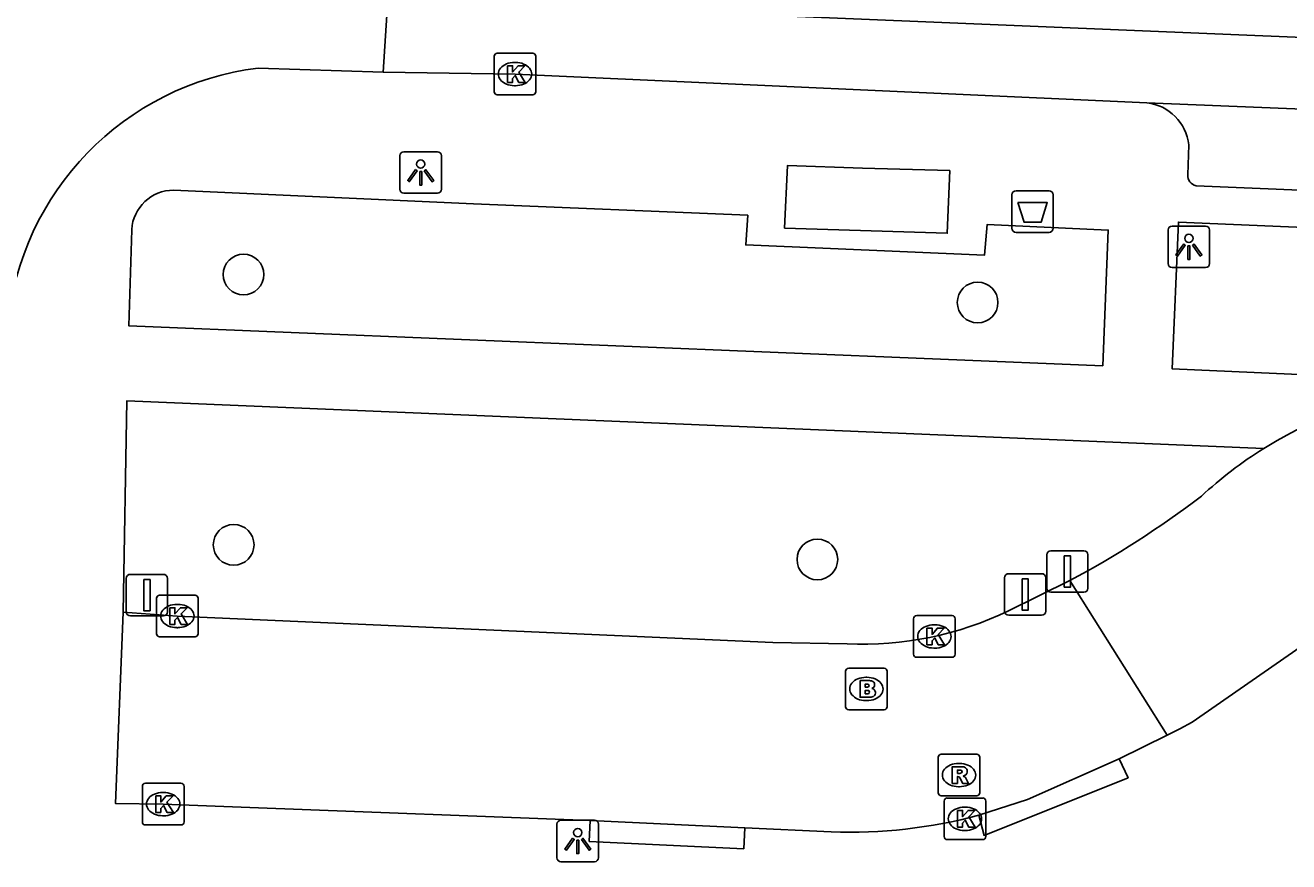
# Model space of a CAD drawing. Extents: x 160077 to 160945, y 386481 to 387498.
# Drawn here: x 160739.84 to 160770.2, y 386858.83 to 386878.92 of the extents above; entities that cross this region are included whole.
import ezdxf

# ---------------------------------------------------------------- set-up
doc = ezdxf.new("R2010")
doc.units = 0
for name, color, linetype in [('IMGEO_Afsluitpaal', 7, 'Continuous'), ('IMGEO_Afvalbak', 7, 'Continuous'), ('IMGEO_Boom', 7, 'Continuous'), ('IMGEO_Brandkraan', 7, 'Continuous'), ('IMGEO_Kolk', 7, 'Continuous'), ('IMGEO_Lichtpunt', 7, 'Continuous'), ('IMGEO_Rijbaan_lokaal_gesloten', 7, 'Continuous'), ('IMGEO_Rijbaan_lokaal_open', 7, 'Continuous'), ('IMGEO_Rioolput', 7, 'Continuous'), ('IMGEO_Verkeersbordpaal', 7, 'Continuous'), ('IMGEO_Voetpad_gesloten', 7, 'Continuous'), ('IMGEO_Voetpad_open', 7, 'Continuous')]:
    doc.layers.add(name, color=color, linetype=linetype)

msp = doc.modelspace()

# ---------------------------------------------------------------- linework, layer by layer
at = {"layer": 'IMGEO_Afsluitpaal'}
for p, q in [((160764.39, 386865.397), (160764.39, 386866.197)), ((160764.39, 386866.197), (160764.39, 386865.397)), ((160764.49, 386866.297), (160765.28, 386866.297)), ((160765.28, 386866.297), (160764.49, 386866.297)), ((160765.38, 386866.197), (160765.38, 386865.397)), ((160765.38, 386865.397), (160765.38, 386866.197)), ((160763.476, 386865.745), (160764.266, 386865.745)), ((160764.266, 386865.745), (160763.476, 386865.745)), ((160763.376, 386864.845), (160763.376, 386865.645)), ((160763.376, 386865.645), (160763.376, 386864.845)), ((160764.366, 386865.645), (160764.366, 386864.845)), ((160764.366, 386864.845), (160764.366, 386865.645)), ((160765.28, 386865.297), (160764.49, 386865.297)), ((160764.49, 386865.297), (160765.28, 386865.297)), ((160764.266, 386864.745), (160763.476, 386864.745)), ((160763.476, 386864.745), (160764.266, 386864.745))]:
    msp.add_line(p, q, dxfattribs=at)
for points in [[(160764.81, 386866.172), (160764.96, 386866.172), (160764.96, 386865.422), (160764.81, 386865.422), (160764.81, 386866.172)], [(160763.796, 386865.62), (160763.946, 386865.62), (160763.946, 386864.87), (160763.796, 386864.87), (160763.796, 386865.62)]]:
    msp.add_lwpolyline(points, dxfattribs=at)
for centre, start, end in [((160764.49, 386866.197), 90, 180), ((160764.49, 386866.197), 90, 180), ((160765.28, 386866.197), 0, 90), ((160765.28, 386866.197), 360, 90), ((160763.476, 386865.645), 90, 180), ((160763.476, 386865.645), 90, 180), ((160764.266, 386865.645), 0, 90), ((160764.266, 386865.645), 360, 90), ((160764.49, 386865.397), 180, 270), ((160764.49, 386865.397), 180, 270), ((160765.28, 386865.397), 270, 0), ((160765.28, 386865.397), 270, 0), ((160763.476, 386864.845), 180, 270), ((160763.476, 386864.845), 180, 270), ((160764.266, 386864.845), 270, 0), ((160764.266, 386864.845), 270, 0)]:
    msp.add_arc(centre, 0.1, start, end, dxfattribs=at)
at = {"layer": 'IMGEO_Afvalbak'}
for p, q in [((160763.554, 386874.043), (160763.554, 386874.843)), ((160763.554, 386874.843), (160763.554, 386874.043)), ((160763.654, 386874.943), (160764.444, 386874.943)), ((160764.444, 386874.943), (160763.654, 386874.943)), ((160764.544, 386874.843), (160764.544, 386874.043)), ((160764.544, 386874.043), (160764.544, 386874.843)), ((160764.444, 386873.943), (160763.654, 386873.943)), ((160763.654, 386873.943), (160764.444, 386873.943))]:
    msp.add_line(p, q, dxfattribs=at)
msp.add_lwpolyline([(160763.697, 386874.657), (160764.401, 386874.657), (160764.252, 386874.187), (160763.846, 386874.187), (160763.697, 386874.657)], dxfattribs=at)
for centre, start, end in [((160763.654, 386874.843), 90, 180), ((160763.654, 386874.843), 90, 180), ((160764.444, 386874.843), 0, 90), ((160764.444, 386874.843), 360, 90), ((160763.654, 386874.043), 180, 270), ((160763.654, 386874.043), 180, 270), ((160764.444, 386874.043), 270, 0), ((160764.444, 386874.043), 270, 0)]:
    msp.add_arc(centre, 0.1, start, end, dxfattribs=at)
at = {"layer": 'IMGEO_Boom'}
for centre in [(160745.088, 386872.929), (160762.728, 386872.259), (160744.852, 386866.438), (160758.878, 386866.087)]:
    msp.add_circle(centre, 0.489, dxfattribs=at)
at = {"layer": 'IMGEO_Brandkraan'}
for p, q in [((160759.555, 386862.55), (160759.555, 386863.402)), ((160759.63, 386863.476), (160760.482, 386863.476)), ((160760.556, 386863.402), (160760.556, 386862.55)), ((160760.043, 386863.256), (160760.068, 386863.256)), ((160760.066, 386862.696), (160760.041, 386862.696)), ((160760.482, 386862.476), (160759.63, 386862.476))]:
    msp.add_line(p, q, dxfattribs=at)
for points in [[(160759.555, 386862.55), (160759.555, 386863.402)], [(160759.63, 386863.476), (160760.482, 386863.476)], [(160760.556, 386863.402), (160760.556, 386862.55)], [(160759.903, 386863.176), (160759.903, 386862.776), (160760.116, 386862.776)], [(160760.134, 386863.176), (160759.903, 386863.176)], [(160760.082, 386863.095), (160760.028, 386863.095), (160760.028, 386863.019)], [(160760.028, 386863.019), (160760.081, 386863.019)], [(160760.09, 386862.943), (160760.028, 386862.943), (160760.028, 386862.862)], [(160760.028, 386862.862), (160760.09, 386862.862)], [(160760.482, 386862.476), (160759.63, 386862.476)]]:
    msp.add_lwpolyline(points, dxfattribs=at)
for centre, radius, start, end in [((160759.632, 386863.4), 0.0765, 91.552, 178.448), ((160759.632, 386863.4), 0.0765, 91.552, 178.448), ((160760.48, 386863.4), 0.0765, 1.552, 88.448), ((160760.48, 386863.4), 0.0765, 1.552, 88.448), ((160760.083, 386863.057), 0.0379, 267.8285, 90.9355), ((160760.138, 386863.031), 0.145, 59.4692, 91.5367), ((160760.163, 386863.078), 0.0922, 285.5137, 58.1501), ((160760.168, 386862.886), 0.105, 301.3115, 78.989), ((160760.091, 386862.902), 0.0404, 269.8759, 90.5077), ((160760.122, 386863.027), 0.251, 268.6676, 293.5347), ((160759.632, 386862.552), 0.0765, 181.552, 268.448), ((160759.632, 386862.552), 0.0765, 181.552, 268.448), ((160760.48, 386862.552), 0.0765, 271.552, 358.448), ((160760.48, 386862.552), 0.0765, 271.552, 358.448)]:
    msp.add_arc(centre, radius, start, end, dxfattribs=at)
for centre, major_axis, ratio, start_param, end_param in [((160760.042, 386862.976), (-0.387, 0.002), 0.722429, 4.712389, 7.853982), ((160760.067, 386862.976), (-0.39, 0.002), 0.717154, 1.570796, 4.712389)]:
    msp.add_ellipse(centre, major_axis=major_axis, ratio=ratio, start_param=start_param, end_param=end_param, dxfattribs=at)
at = {"layer": 'IMGEO_Kolk'}
for p, q in [((160751.112, 386877.319), (160751.112, 386878.171)), ((160751.187, 386878.245), (160752.039, 386878.245)), ((160752.113, 386878.171), (160752.113, 386877.319)), ((160751.6, 386878.025), (160751.625, 386878.025)), ((160751.623, 386877.465), (160751.598, 386877.465)), ((160752.039, 386877.245), (160751.187, 386877.245)), ((160742.998, 386864.302), (160742.998, 386865.154)), ((160743.073, 386865.228), (160743.925, 386865.228)), ((160743.999, 386865.154), (160743.999, 386864.302)), ((160743.486, 386865.008), (160743.511, 386865.008)), ((160761.189, 386863.811), (160761.189, 386864.663)), ((160761.264, 386864.737), (160762.116, 386864.737)), ((160761.677, 386864.517), (160761.702, 386864.517)), ((160762.19, 386864.663), (160762.19, 386863.811)), ((160743.925, 386864.228), (160743.073, 386864.228)), ((160743.509, 386864.448), (160743.484, 386864.448)), ((160761.7, 386863.957), (160761.675, 386863.957)), ((160762.116, 386863.737), (160761.264, 386863.737)), ((160742.658, 386859.784), (160742.658, 386860.636)), ((160742.733, 386860.71), (160743.585, 386860.71)), ((160743.659, 386860.636), (160743.659, 386859.784)), ((160743.146, 386860.49), (160743.171, 386860.49)), ((160761.923, 386859.431), (160761.923, 386860.283)), ((160761.998, 386860.357), (160762.85, 386860.357)), ((160762.924, 386860.283), (160762.924, 386859.431)), ((160762.411, 386860.137), (160762.436, 386860.137)), ((160743.585, 386859.71), (160742.733, 386859.71)), ((160743.169, 386859.93), (160743.144, 386859.93)), ((160762.85, 386859.357), (160761.998, 386859.357)), ((160762.434, 386859.577), (160762.409, 386859.577))]:
    msp.add_line(p, q, dxfattribs=at)
for points in [[(160751.112, 386877.319), (160751.112, 386878.171)], [(160751.187, 386878.245), (160752.039, 386878.245)], [(160752.113, 386878.171), (160752.113, 386877.319)], [(160751.433, 386877.945), (160751.556, 386877.945), (160751.556, 386877.794), (160751.686, 386877.945), (160751.85, 386877.945), (160751.704, 386877.794), (160751.857, 386877.545), (160751.705, 386877.545), (160751.62, 386877.709), (160751.556, 386877.642), (160751.556, 386877.545), (160751.433, 386877.545), (160751.433, 386877.945)], [(160752.039, 386877.245), (160751.187, 386877.245)], [(160742.998, 386864.302), (160742.998, 386865.154)], [(160743.073, 386865.228), (160743.925, 386865.228)], [(160743.999, 386865.154), (160743.999, 386864.302)], [(160743.319, 386864.928), (160743.442, 386864.928), (160743.442, 386864.777), (160743.572, 386864.928), (160743.736, 386864.928), (160743.59, 386864.777), (160743.743, 386864.528), (160743.591, 386864.528), (160743.506, 386864.692), (160743.442, 386864.625), (160743.442, 386864.528), (160743.319, 386864.528), (160743.319, 386864.928)], [(160761.189, 386863.811), (160761.189, 386864.663)], [(160761.264, 386864.737), (160762.116, 386864.737)], [(160762.19, 386864.663), (160762.19, 386863.811)], [(160743.925, 386864.228), (160743.073, 386864.228)], [(160761.51, 386864.437), (160761.633, 386864.437), (160761.633, 386864.286), (160761.763, 386864.437), (160761.927, 386864.437), (160761.781, 386864.286), (160761.934, 386864.037), (160761.782, 386864.037), (160761.697, 386864.201), (160761.633, 386864.134), (160761.633, 386864.037), (160761.51, 386864.037), (160761.51, 386864.437)], [(160762.116, 386863.737), (160761.264, 386863.737)], [(160742.658, 386859.784), (160742.658, 386860.636)], [(160742.733, 386860.71), (160743.585, 386860.71)], [(160743.659, 386860.636), (160743.659, 386859.784)], [(160742.979, 386860.41), (160743.102, 386860.41), (160743.102, 386860.259), (160743.232, 386860.41), (160743.396, 386860.41), (160743.25, 386860.259), (160743.403, 386860.01), (160743.251, 386860.01), (160743.166, 386860.174), (160743.102, 386860.107), (160743.102, 386860.01), (160742.979, 386860.01), (160742.979, 386860.41)], [(160761.923, 386859.431), (160761.923, 386860.283)], [(160761.998, 386860.357), (160762.85, 386860.357)], [(160762.924, 386860.283), (160762.924, 386859.431)], [(160762.244, 386860.057), (160762.367, 386860.057), (160762.367, 386859.906), (160762.497, 386860.057), (160762.661, 386860.057), (160762.515, 386859.906), (160762.668, 386859.657), (160762.516, 386859.657), (160762.431, 386859.821), (160762.367, 386859.754), (160762.367, 386859.657), (160762.244, 386859.657), (160762.244, 386860.057)], [(160743.585, 386859.71), (160742.733, 386859.71)], [(160762.85, 386859.357), (160761.998, 386859.357)]]:
    msp.add_lwpolyline(points, dxfattribs=at)
for centre, start, end in [((160751.189, 386878.169), 91.552, 178.448), ((160751.189, 386878.169), 91.552, 178.448), ((160752.037, 386878.169), 1.552, 88.448), ((160752.037, 386878.169), 1.552, 88.448), ((160751.189, 386877.321), 181.552, 268.448), ((160751.189, 386877.321), 181.552, 268.448), ((160752.037, 386877.321), 271.552, 358.448), ((160752.037, 386877.321), 271.552, 358.448), ((160743.075, 386865.152), 91.552, 178.448), ((160743.075, 386865.152), 91.552, 178.448), ((160743.923, 386865.152), 1.552, 88.448), ((160743.923, 386865.152), 1.552, 88.448), ((160761.266, 386864.661), 91.552, 178.448), ((160761.266, 386864.661), 91.552, 178.448), ((160762.114, 386864.661), 1.552, 88.448), ((160762.114, 386864.661), 1.552, 88.448), ((160743.075, 386864.304), 181.552, 268.448), ((160743.075, 386864.304), 181.552, 268.448), ((160743.923, 386864.304), 271.552, 358.448), ((160743.923, 386864.304), 271.552, 358.448), ((160761.266, 386863.813), 181.552, 268.448), ((160761.266, 386863.813), 181.552, 268.448), ((160762.114, 386863.813), 271.552, 358.448), ((160762.114, 386863.813), 271.552, 358.448), ((160742.735, 386860.634), 91.552, 178.448), ((160742.735, 386860.634), 91.552, 178.448), ((160743.583, 386860.634), 1.552, 88.448), ((160743.583, 386860.634), 1.552, 88.448), ((160762, 386860.281), 91.552, 178.448), ((160762, 386860.281), 91.552, 178.448), ((160762.848, 386860.281), 1.552, 88.448), ((160762.848, 386860.281), 1.552, 88.448), ((160742.735, 386859.786), 181.552, 268.448), ((160742.735, 386859.786), 181.552, 268.448), ((160743.583, 386859.786), 271.552, 358.448), ((160743.583, 386859.786), 271.552, 358.448), ((160762, 386859.433), 181.552, 268.448), ((160762, 386859.433), 181.552, 268.448), ((160762.848, 386859.433), 271.552, 358.448), ((160762.848, 386859.433), 271.552, 358.448)]:
    msp.add_arc(centre, 0.0765, start, end, dxfattribs=at)
for centre, major_axis, ratio, start_param, end_param in [((160751.599, 386877.745), (-0.387, 0.002), 0.722429, 4.712389, 7.853982), ((160751.624, 386877.745), (-0.39, 0.002), 0.717154, 1.570796, 4.712389), ((160743.485, 386864.728), (-0.387, 0.002), 0.722429, 4.712389, 7.853982), ((160743.51, 386864.728), (-0.39, 0.002), 0.717154, 1.570796, 4.712389), ((160761.676, 386864.237), (-0.387, 0.002), 0.722429, 4.712389, 7.853982), ((160761.701, 386864.237), (-0.39, 0.002), 0.717154, 1.570796, 4.712389), ((160743.145, 386860.21), (-0.387, 0.002), 0.722429, 4.712389, 7.853982), ((160743.17, 386860.21), (-0.39, 0.002), 0.717154, 1.570796, 4.712389), ((160762.41, 386859.857), (-0.387, 0.002), 0.722429, 4.712389, 7.853982), ((160762.435, 386859.857), (-0.39, 0.002), 0.717154, 1.570796, 4.712389)]:
    msp.add_ellipse(centre, major_axis=major_axis, ratio=ratio, start_param=start_param, end_param=end_param, dxfattribs=at)
at = {"layer": 'IMGEO_Lichtpunt'}
for p, q in [((160748.847, 386875.785), (160748.847, 386874.978)), ((160748.847, 386875.785), (160748.847, 386874.978)), ((160749.749, 386875.88), (160748.941, 386875.88)), ((160749.749, 386875.88), (160748.941, 386875.88)), ((160749.843, 386874.978), (160749.843, 386875.785)), ((160749.843, 386874.978), (160749.843, 386875.785)), ((160748.941, 386874.884), (160749.749, 386874.884)), ((160748.941, 386874.884), (160749.749, 386874.884)), ((160767.305, 386874), (160767.305, 386873.193)), ((160767.305, 386874), (160767.305, 386873.193)), ((160768.207, 386874.095), (160767.399, 386874.095)), ((160768.207, 386874.095), (160767.399, 386874.095)), ((160768.301, 386873.193), (160768.301, 386874)), ((160768.301, 386873.193), (160768.301, 386874)), ((160767.399, 386873.099), (160768.207, 386873.099)), ((160767.399, 386873.099), (160768.207, 386873.099)), ((160752.621, 386859.728), (160752.621, 386858.921)), ((160752.621, 386859.728), (160752.621, 386858.921)), ((160753.523, 386859.823), (160752.715, 386859.823)), ((160753.523, 386859.823), (160752.715, 386859.823)), ((160753.617, 386858.921), (160753.617, 386859.728)), ((160753.617, 386858.921), (160753.617, 386859.728)), ((160752.715, 386858.827), (160753.523, 386858.827)), ((160752.715, 386858.827), (160753.523, 386858.827))]:
    msp.add_line(p, q, dxfattribs=at)
for points in [[(160749.221, 386875.449), (160749.26, 386875.421), (160749.072, 386875.159), (160749.034, 386875.186), (160749.221, 386875.449)], [(160749.433, 386875.421), (160749.471, 386875.448), (160749.658, 386875.186), (160749.619, 386875.158), (160749.433, 386875.421)], [(160749.323, 386875.401), (160749.37, 386875.401), (160749.37, 386875.079), (160749.323, 386875.079), (160749.323, 386875.401)], [(160767.679, 386873.664), (160767.718, 386873.636), (160767.53, 386873.374), (160767.492, 386873.401), (160767.679, 386873.664)], [(160767.781, 386873.616), (160767.828, 386873.616), (160767.828, 386873.294), (160767.781, 386873.294), (160767.781, 386873.616)], [(160767.891, 386873.636), (160767.929, 386873.663), (160768.116, 386873.401), (160768.077, 386873.373), (160767.891, 386873.636)], [(160752.995, 386859.392), (160753.034, 386859.364), (160752.846, 386859.102), (160752.808, 386859.129), (160752.995, 386859.392)], [(160753.097, 386859.344), (160753.144, 386859.344), (160753.144, 386859.022), (160753.097, 386859.022), (160753.097, 386859.344)], [(160753.207, 386859.364), (160753.245, 386859.391), (160753.432, 386859.129), (160753.393, 386859.101), (160753.207, 386859.364)]]:
    msp.add_lwpolyline(points, dxfattribs=at)
for centre in [(160749.346, 386875.583), (160767.804, 386873.798), (160753.12, 386859.526)]:
    msp.add_circle(centre, 0.0994, dxfattribs=at)
for centre, start, end in [((160748.941, 386875.785), 90, 180), ((160748.941, 386875.785), 90, 180), ((160749.749, 386875.785), 0, 90), ((160749.749, 386875.785), 0, 90), ((160748.941, 386874.978), 180, 270), ((160748.941, 386874.978), 180, 270), ((160749.749, 386874.978), 270, 0), ((160749.749, 386874.978), 270, 360), ((160767.399, 386874), 90, 180), ((160767.399, 386874), 90, 180), ((160768.207, 386874), 0, 90), ((160768.207, 386874), 0, 90), ((160767.399, 386873.193), 180, 270), ((160767.399, 386873.193), 180, 270), ((160768.207, 386873.193), 270, 0), ((160768.207, 386873.193), 270, 360), ((160752.715, 386859.728), 90, 180), ((160752.715, 386859.728), 90, 180), ((160753.523, 386859.728), 0, 90), ((160753.523, 386859.728), 0, 90), ((160752.715, 386858.921), 180, 270), ((160752.715, 386858.921), 180, 270), ((160753.523, 386858.921), 270, 0), ((160753.523, 386858.921), 270, 360)]:
    msp.add_arc(centre, 0.0946, start, end, dxfattribs=at)
at = {"layer": 'IMGEO_Rijbaan_lokaal_gesloten'}
for points in [[(160748.555, 386879.546), (160748.445, 386877.793)], [(160833.059, 386876.029), (160748.555, 386879.546)], [(160766.797, 386877.056), (160751.613, 386877.745), (160748.445, 386877.793)], [(160766.797, 386877.056), (160808.053, 386875.383), (160835.02, 386874.21)]]:
    msp.add_lwpolyline(points, dxfattribs=at)
at = {"layer": 'IMGEO_Rijbaan_lokaal_open'}
for points in [[(160748.445, 386877.793), (160745.439, 386877.885)], [(160764.946, 386865.578), (160763.472, 386864.852)], [(160767.281, 386861.865), (160764.946, 386865.578)], [(160753.42, 386859.813), (160745.445, 386860.122), (160743.156, 386860.211), (160742.01, 386860.227), (160742.195, 386864.821)], [(160759.592, 386864.06), (160757.804, 386864.091), (160743.491, 386864.727), (160742.195, 386864.821)], [(160771.341, 386864.582), (160767.884, 386862.182), (160767.583, 386862.022), (160767.281, 386861.865)], [(160767.281, 386861.865), (160766.13, 386861.294)], [(160762.759, 386859.943), (160763.927, 386860.318), (160766.13, 386861.294)], [(160753.42, 386859.813), (160757.131, 386859.637)], [(160759.209, 386859.546), (160757.131, 386859.637)]]:
    msp.add_lwpolyline(points, dxfattribs=at)
for centre, radius, start, end in [((160746.272, 386871.058), 6.878, 96.9575, 174.6854), ((160774.928, 386860.248), 10.034, 88.2799, 122.0527), ((160774.927, 386860.247), 10.034, 122.048, 132.845), ((160753.667, 386886.634), 23.887, 298.1775, 307.1866), ((160759.969, 386872.114), 8.062, 267.3205, 295.7534), ((160759.672, 386871.477), 11.94, 267.7781, 284.9838)]:
    msp.add_arc(centre, radius, start, end, dxfattribs=at)
at = {"layer": 'IMGEO_Rioolput'}
for p, q in [((160761.781, 386860.482), (160761.781, 386861.334)), ((160761.856, 386861.408), (160762.708, 386861.408)), ((160762.269, 386861.188), (160762.294, 386861.188)), ((160762.782, 386861.334), (160762.782, 386860.482)), ((160762.292, 386860.628), (160762.267, 386860.628)), ((160762.708, 386860.408), (160761.856, 386860.408))]:
    msp.add_line(p, q, dxfattribs=at)
for points in [[(160761.781, 386860.482), (160761.781, 386861.334)], [(160761.856, 386861.408), (160762.708, 386861.408)], [(160762.782, 386861.334), (160762.782, 386860.482)], [(160762.37, 386861.106), (160762.118, 386861.108), (160762.118, 386860.708)], [(160762.118, 386860.708), (160762.242, 386860.708), (160762.242, 386860.87), (160762.253, 386860.87)], [(160762.296, 386861.027), (160762.242, 386861.027), (160762.242, 386860.946)], [(160762.242, 386860.946), (160762.294, 386860.946)], [(160762.3, 386860.841), (160762.371, 386860.708), (160762.511, 386860.708), (160762.446, 386860.834)], [(160762.708, 386860.408), (160761.856, 386860.408)]]:
    msp.add_lwpolyline(points, dxfattribs=at)
for centre, radius, start, end in [((160761.858, 386861.332), 0.0765, 91.552, 178.448), ((160761.858, 386861.332), 0.0765, 91.552, 178.448), ((160762.706, 386861.332), 0.0765, 1.552, 88.448), ((160762.706, 386861.332), 0.0765, 1.552, 88.448), ((160762.252, 386860.817), 0.0533, 26.0293, 88.6989), ((160762.278, 386861.135), 0.19, 274.7715, 282.9687), ((160762.302, 386860.931), 0.0964, 77.0061, 93.1865), ((160762.316, 386860.988), 0.0378, 276.6634, 79.6772), ((160762.369, 386860.996), 0.109, 350.3612, 89.416), ((160762.367, 386860.996), 0.112, 277.5842, 350.9817), ((160762.351, 386860.781), 0.108, 29.5134, 73.7905), ((160761.858, 386860.484), 0.0765, 181.552, 268.448), ((160761.858, 386860.484), 0.0765, 181.552, 268.448), ((160762.706, 386860.484), 0.0765, 271.552, 358.448), ((160762.706, 386860.484), 0.0765, 271.552, 358.448)]:
    msp.add_arc(centre, radius, start, end, dxfattribs=at)
for centre, major_axis, ratio, start_param, end_param in [((160762.268, 386860.908), (-0.387, 0.002), 0.722429, 4.712389, 7.853982), ((160762.293, 386860.908), (-0.39, 0.002), 0.717154, 1.570796, 4.712389)]:
    msp.add_ellipse(centre, major_axis=major_axis, ratio=ratio, start_param=start_param, end_param=end_param, dxfattribs=at)
at = {"layer": 'IMGEO_Verkeersbordpaal'}
for p, q in [((160742.373, 386865.729), (160743.163, 386865.729)), ((160743.163, 386865.729), (160742.373, 386865.729)), ((160742.273, 386864.829), (160742.273, 386865.629)), ((160742.273, 386865.629), (160742.273, 386864.829)), ((160743.263, 386865.629), (160743.263, 386864.829)), ((160743.263, 386864.829), (160743.263, 386865.629)), ((160743.163, 386864.729), (160742.373, 386864.729)), ((160742.373, 386864.729), (160743.163, 386864.729))]:
    msp.add_line(p, q, dxfattribs=at)
msp.add_lwpolyline([(160742.693, 386865.604), (160742.843, 386865.604), (160742.843, 386864.854), (160742.693, 386864.854), (160742.693, 386865.604)], dxfattribs=at)
for centre, start, end in [((160742.373, 386865.629), 90, 180), ((160742.373, 386865.629), 90, 180), ((160743.163, 386865.629), 0, 90), ((160743.163, 386865.629), 360, 90), ((160742.373, 386864.829), 180, 270), ((160742.373, 386864.829), 180, 270), ((160743.163, 386864.829), 270, 0), ((160743.163, 386864.829), 270, 0)]:
    msp.add_arc(centre, 0.1, start, end, dxfattribs=at)
at = {"layer": 'IMGEO_Voetpad_gesloten'}
msp.add_lwpolyline([(160758.09, 386874.043), (160758.159, 386875.548), (160759.963, 386875.488), (160762.06, 386875.426), (160761.997, 386873.922), (160758.09, 386874.043)], dxfattribs=at)
at = {"layer": 'IMGEO_Voetpad_open'}
for points in [[(160767.779, 386875.324), (160767.8, 386876.046)], [(160743.407, 386874.955), (160750.612, 386874.63), (160757.204, 386874.354), (160757.155, 386873.641), (160762.897, 386873.397), (160762.954, 386874.131), (160765.868, 386873.997), (160765.736, 386870.733)], [(160831.754, 386872.393), (160826.91, 386872.581), (160805.778, 386873.482), (160767.979, 386875.063)], [(160765.736, 386870.733), (160742.333, 386871.698), (160742.402, 386874.007)], [(160770.804, 386870.513), (160767.402, 386870.668), (160767.554, 386874.188), (160785.303, 386873.436), (160785.161, 386870.179), (160781.48, 386870.33)], [(160742.195, 386864.821), (160742.284, 386869.893), (160769.603, 386868.752)], [(160766.13, 386861.294), (160766.345, 386860.843), (160762.885, 386859.459), (160762.759, 386859.943)], [(160757.131, 386859.637), (160757.108, 386859.138), (160753.397, 386859.314), (160753.42, 386859.813)]]:
    msp.add_lwpolyline(points, dxfattribs=at)
for centre, radius, start, end in [((160766.661, 386875.918), 1.146, 6.4253, 83.1762), ((160768.028, 386875.308), 0.25, 176.3199, 258.6048), ((160743.408, 386873.948), 1.007, 90.0361, 176.6204)]:
    msp.add_arc(centre, radius, start, end, dxfattribs=at)

doc.saveas('drawing.dxf')
